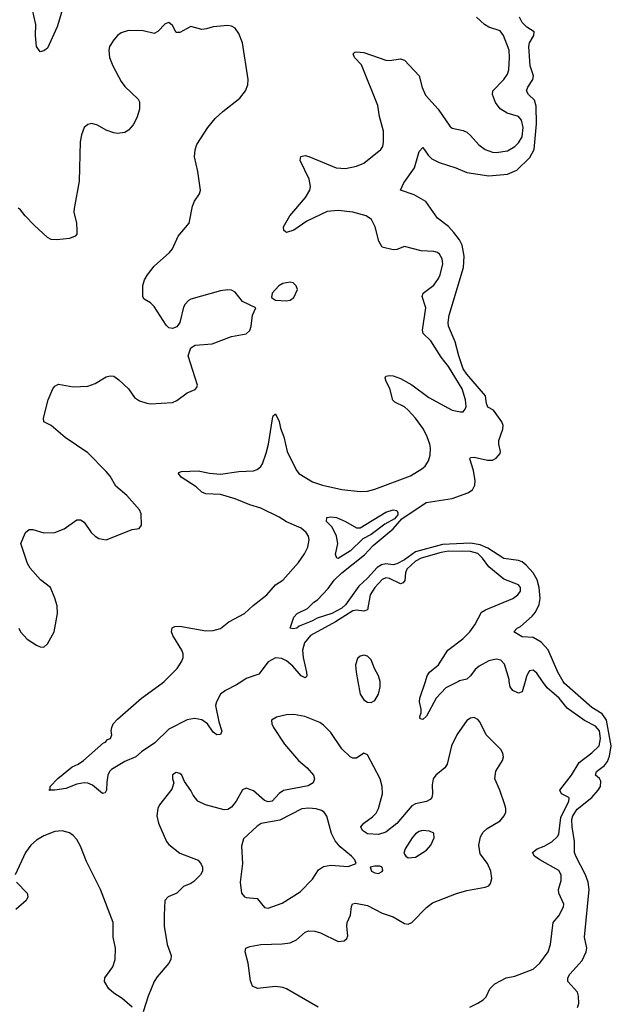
# Model space of a CAD drawing. Header units: inches. Extents: x 1954678 to 2060271, y 904822 to 1016299.
# Tile 316 of 403: x 2010199 to 2013415, y 1008246 to 1013596. Entities that reach past the tile are written whole.
import ezdxf

# ---------------------------------------------------------------- set-up
doc = ezdxf.new("R2010")
doc.units = ezdxf.units.IN
doc.header["$MEASUREMENT"] = 0
doc.layers.add('C0010', color=7, linetype='Continuous')
doc.layers.add('C0011', color=7, linetype='Continuous')

msp = doc.modelspace()

# ---------------------------------------------------------------- linework, layer by layer
at = {"layer": 'C0010', "color": 5}
for points, elevation in [([(2011405.9, 1010000), (2011378.2, 1009981.8), (2011317.8, 1009950), (2011291.5, 1009930), (2011268, 1009890), (2011264.1, 1009870), (2011281.2, 1009781.2), (2011297.1, 1009730), (2011290, 1009711.6), (2011270, 1009709.8), (2011250, 1009725.3), (2011219.2, 1009770), (2011190, 1009790.9), (2011150, 1009798.9), (2011110, 1009792.1), (2011010, 1009739.9), (2010934.4, 1009665.6), (2010862, 1009618), (2010830, 1009589.9), (2010770, 1009565), (2010698.9, 1009521.1), (2010688, 1009510), (2010678.8, 1009490), (2010672, 1009452), (2010671.2, 1009408.8), (2010664.5, 1009395.5), (2010650, 1009392), (2010595.7, 1009435.7), (2010570, 1009447.1), (2010550, 1009449.8), (2010510, 1009442), (2010450, 1009418.8), (2010389.8, 1009409.8), (2010358, 1009410), (2010365.2, 1009414.8), (2010364.7, 1009430), (2010406.9, 1009473.1), (2010484.5, 1009535.5), (2010517.6, 1009550), (2010546.3, 1009570), (2010654.3, 1009665.7), (2010665.2, 1009670), (2010675.9, 1009684.1), (2010692, 1009690), (2010699, 1009710), (2010696, 1009730), (2010699.7, 1009750), (2010707.6, 1009770), (2010730, 1009795.2), (2010860.9, 1009910), (2010973.6, 1009990), (2010983.9, 1010000)], 380), ([(2012037.3, 1010000), (2012050.2, 1009930), (2012070, 1009900.9), (2012090, 1009887.6), (2012110, 1009885.3), (2012130, 1009897.1), (2012149.7, 1009930), (2012159.2, 1009970), (2012159.2, 1009999.2), (2012158.9, 1010000)], 420), ([(2012584.7, 1010000), (2012515.2, 1009964.8), (2012462.5, 1009910), (2012410, 1009811.8), (2012390, 1009793.3), (2012376.5, 1009796.5), (2012373.3, 1009810), (2012380.9, 1009830), (2012381.4, 1009850), (2012372.7, 1009890), (2012374.9, 1009910), (2012404.9, 1010000)], 380), ([(2012646, 1008230), (2012690, 1008251.8), (2012718.4, 1008270), (2012734, 1008286), (2012754.5, 1008330), (2012782.7, 1008357.3), (2012844, 1008390), (2012890, 1008398.9), (2012990, 1008436.5), (2013027.1, 1008470), (2013071, 1008530), (2013085.1, 1008570), (2013098.9, 1008690), (2013130, 1008725.7), (2013155.7, 1008775.7), (2013157.7, 1008790), (2013130.7, 1008850), (2013128.2, 1008870), (2013142.1, 1008917.9), (2013142.9, 1008950), (2013130, 1008971.9), (2013026.3, 1009030), (2012998.2, 1009050), (2012987.4, 1009070), (2013012.8, 1009090), (2013050, 1009105.2), (2013090.9, 1009129.1), (2013123.1, 1009156.9), (2013129.5, 1009170.5), (2013140, 1009260), (2013183.4, 1009350), (2013185.1, 1009365.1), (2013184.2, 1009370), (2013144, 1009390), (2013135.6, 1009410), (2013199.4, 1009490), (2013239.8, 1009560.2), (2013310, 1009611.8), (2013349, 1009650), (2013357, 1009690), (2013350, 1009731.8), (2013330, 1009756.5), (2013270, 1009788.3), (2013174.5, 1009854.5), (2013131.8, 1009910), (2013065.7, 1009965.7), (2013041.9, 1010000)], 380), ([(2012946, 1010000), (2012930, 1009943.1), (2012910, 1009936.5), (2012879.7, 1009950), (2012865, 1009970), (2012860.6, 1010000)], 380), ([(2013231.5, 1008228.5), (2013239.3, 1008250), (2013237.2, 1008290), (2013231.7, 1008311.7), (2013179.3, 1008370), (2013179.5, 1008390), (2013189.6, 1008410), (2013256.4, 1008483.6), (2013277.8, 1008530), (2013281.2, 1008550), (2013269.9, 1008610), (2013294.2, 1008870), (2013289.2, 1008910), (2013274.6, 1008950), (2013221.5, 1009050), (2013215.4, 1009070), (2013214.6, 1009130), (2013202.1, 1009210), (2013200.8, 1009250), (2013205.6, 1009270), (2013230, 1009305.3), (2013308.7, 1009370), (2013344.5, 1009410), (2013356.2, 1009430), (2013357.6, 1009457.6), (2013350, 1009472.4), (2013329.7, 1009490), (2013333.7, 1009510), (2013377.2, 1009542.8), (2013394.4, 1009565.6), (2013405.4, 1009594.6), (2013415.1, 1009650), (2013389.5, 1009789.5), (2013364.9, 1009824.9), (2013310, 1009859), (2013158.5, 1009990), (2013152.6, 1010000)], 360), ([(2011822.3, 1008230), (2011650, 1008329), (2011630, 1008336.5), (2011590, 1008343.1), (2011492.3, 1008332.3), (2011464.5, 1008344.5), (2011453.2, 1008373.2), (2011441.1, 1008470), (2011424.8, 1008530), (2011428.7, 1008551.3), (2011450, 1008560.3), (2011510, 1008570.9), (2011626.4, 1008573.6), (2011670, 1008580.2), (2011703.8, 1008596.2), (2011750, 1008638), (2011770, 1008644.7), (2011802.8, 1008642.8), (2011834.5, 1008634.5), (2011930, 1008587), (2011962, 1008590), (2011976.9, 1008603.1), (2011982.4, 1008617.6), (2011976.5, 1008670), (2011978.4, 1008690), (2011996.5, 1008730), (2012002.4, 1008777.6), (2012008.5, 1008791.5), (2012023.9, 1008796.1), (2012090, 1008783.2), (2012170, 1008740.6), (2012230, 1008721.2), (2012290, 1008684.4), (2012310, 1008681.6), (2012330, 1008690.4), (2012410, 1008771.5), (2012443.8, 1008796.2), (2012572.8, 1008847.2), (2012630, 1008863.2), (2012730, 1008882), (2012749.7, 1008890.3), (2012758.5, 1008901.5), (2012766.3, 1008930), (2012760.9, 1008970), (2012741.8, 1009010), (2012703, 1009063), (2012694.6, 1009110), (2012703.7, 1009156.3), (2012718.3, 1009181.7), (2012739.8, 1009200.2), (2012810, 1009242.7), (2012833.3, 1009270), (2012841.5, 1009290), (2012842, 1009310), (2012836.1, 1009330), (2012808.2, 1009410), (2012781.1, 1009470), (2012787, 1009513), (2012824.4, 1009570), (2012828.5, 1009590), (2012825.7, 1009610), (2012815.4, 1009630), (2012734.5, 1009710), (2012700.9, 1009780.9), (2012690, 1009794), (2012670, 1009804.4), (2012650, 1009801), (2012630, 1009787.2), (2012575, 1009710), (2012545.7, 1009650), (2012522.6, 1009550), (2012509.4, 1009530), (2012461.8, 1009490), (2012447.5, 1009470), (2012442, 1009438), (2012443, 1009390), (2012438.6, 1009370), (2012430, 1009358.2), (2012410, 1009347.9), (2012350, 1009335.9), (2012330, 1009325), (2012250, 1009227.9), (2012190, 1009181.3), (2012150, 1009167.9), (2012090, 1009171.1), (2012062.6, 1009190), (2012054.3, 1009210), (2012069.7, 1009230), (2012116.3, 1009263.7), (2012136.2, 1009283.8), (2012149.6, 1009310.4), (2012171.7, 1009390), (2012170.3, 1009430), (2012157.8, 1009470), (2012090, 1009600.5), (2012070, 1009609.7), (2012030, 1009584), (2012010, 1009582.3), (2011995.8, 1009590), (2011950, 1009634.4), (2011890, 1009722), (2011850, 1009762.4), (2011830, 1009776.4), (2011749.5, 1009810), (2011690, 1009819.8), (2011650, 1009819.3), (2011594.3, 1009805.7), (2011568.5, 1009790), (2011570.4, 1009770), (2011579.6, 1009750), (2011638.6, 1009658.6), (2011714, 1009570), (2011761.8, 1009530), (2011796.5, 1009490), (2011802, 1009470), (2011795.2, 1009450), (2011767.6, 1009432.4), (2011632.9, 1009407.1), (2011610, 1009391.2), (2011571.1, 1009350), (2011550, 1009345.9), (2011530, 1009352.9), (2011470, 1009405), (2011430, 1009421), (2011410, 1009411.5), (2011376.3, 1009350), (2011350, 1009316.5), (2011330, 1009304.1), (2011310, 1009301.8), (2011209.9, 1009329.9), (2011168.3, 1009350), (2011142.3, 1009382.3), (2011130, 1009407.3), (2011095.8, 1009455.8), (2011079.6, 1009490), (2011070, 1009499.6), (2011050, 1009505.6), (2011030, 1009491.8), (2011030.4, 1009470), (2011037.6, 1009450), (2011025.5, 1009414.5), (2010959.5, 1009330), (2010950.4, 1009310), (2010945.3, 1009270), (2010954, 1009230), (2010996.5, 1009130), (2011010, 1009114), (2011070, 1009066.5), (2011168.4, 1009028.4), (2011186.4, 1009006.4), (2011192.6, 1008990), (2011192.3, 1008970), (2011181.3, 1008950), (2011146.3, 1008913.7), (2011130, 1008902), (2011090, 1008885.6), (2011053.8, 1008850), (2011006.3, 1008830), (2010988.6, 1008810), (2010983.5, 1008730), (2010985, 1008670), (2011001.4, 1008570), (2011021.7, 1008510), (2011019.8, 1008490), (2011010.6, 1008469.4), (2010945.7, 1008394.3), (2010930.1, 1008369.9), (2010896.8, 1008290), (2010870, 1008204.5)], 420), ([(2010810, 1008229.8), (2010756.5, 1008276.5), (2010710, 1008306.4), (2010683.9, 1008330), (2010659.7, 1008370), (2010662, 1008390), (2010704.6, 1008450), (2010717.9, 1008490), (2010720.5, 1008550), (2010707.9, 1008610), (2010706.9, 1008690), (2010638.1, 1008870), (2010562.3, 1009022.3), (2010530, 1009105.4), (2010510, 1009141.7), (2010490, 1009163.5), (2010470, 1009176.8), (2010430, 1009189), (2010390, 1009184), (2010330, 1009161), (2010290, 1009137), (2010260.2, 1009110), (2010230.2, 1009070), (2010173.8, 1008950)], 420), ([(2010181.3, 1008910), (2010240.2, 1008850), (2010243.9, 1008830), (2010233.6, 1008810), (2010178.9, 1008761.1)], 420)]:
    msp.add_lwpolyline(points, dxfattribs=dict(at, elevation=elevation))
at = {"layer": 'C0010', "color": 5, "elevation": 440}
for points in [[(2011770, 1009312.2), (2011732.9, 1009307.1), (2011613.4, 1009246.6), (2011511.8, 1009228.2), (2011490, 1009213.7), (2011415.1, 1009144.9), (2011405.1, 1009105.1), (2011410.3, 1009010), (2011398.4, 1008910), (2011404.9, 1008850), (2011421, 1008830), (2011430, 1008825.5), (2011490, 1008820.5), (2011530, 1008772.2), (2011550, 1008767.9), (2011625.5, 1008794.5), (2011723.5, 1008856.5), (2011790, 1008926.4), (2011823.9, 1008976.1), (2011850, 1008994.9), (2011890, 1009002), (2011985.1, 1008994.9), (2012028.7, 1009010), (2012020.9, 1009030), (2012002.9, 1009050), (2011941.3, 1009101.3), (2011914.6, 1009134.6), (2011893.9, 1009173.9), (2011867.8, 1009267.8), (2011853.5, 1009290), (2011839.4, 1009299.4), (2011810, 1009308.2)], [(2012389.3, 1009189.3), (2012370, 1009185.1), (2012350, 1009171.2), (2012333, 1009150), (2012294, 1009090), (2012287.1, 1009067.1), (2012298, 1009050), (2012310, 1009041), (2012350, 1009046), (2012410, 1009082.8), (2012433.2, 1009110), (2012452.7, 1009150), (2012450, 1009175.3), (2012426.3, 1009186.3)], [(2012130, 1008997), (2012104.7, 1008990), (2012111.3, 1008970), (2012130, 1008960.7), (2012150, 1008957.3), (2012170, 1008966.8), (2012173.2, 1008973.2), (2012168.7, 1008990), (2012156.6, 1008996.6)]]:
    msp.add_lwpolyline(points, close=True, dxfattribs=at)
at = {"layer": 'C0011', "color": 5}
for points, elevation in [([(2010443.2, 1013690), (2010402.2, 1013557.8), (2010350, 1013441.2), (2010330, 1013426), (2010310, 1013420.9), (2010289.8, 1013449.8), (2010284.7, 1013510), (2010286.1, 1013570), (2010269.4, 1013650)], 380), ([(2010194, 1010290), (2010202.8, 1010270), (2010239.1, 1010230), (2010290, 1010196.3), (2010310, 1010187.3), (2010330, 1010186), (2010350, 1010204.7), (2010386, 1010270), (2010405.1, 1010370), (2010402, 1010410), (2010390, 1010453.2), (2010365.6, 1010510), (2010311.6, 1010551.6), (2010256.4, 1010616.4), (2010241.1, 1010641.1), (2010205.2, 1010750), (2010229.8, 1010810.2), (2010250, 1010824.9), (2010270, 1010825.3), (2010330, 1010807.2), (2010390, 1010809.3), (2010440.5, 1010830), (2010510, 1010878), (2010530, 1010877.4), (2010550, 1010864.9), (2010587.7, 1010810), (2010608.7, 1010790), (2010630, 1010776.9), (2010670, 1010768.9), (2010810, 1010825.5), (2010849.1, 1010830.9), (2010861.2, 1010850), (2010858.7, 1010910), (2010850, 1010932.7), (2010782.3, 1011010), (2010721.6, 1011061.6), (2010690, 1011115.8), (2010670, 1011140.4), (2010570, 1011242), (2010446, 1011326), (2010370.4, 1011390.4), (2010329.9, 1011409.9), (2010328.3, 1011430), (2010354.1, 1011530), (2010379, 1011590), (2010390, 1011604.7), (2010410, 1011615.6), (2010490, 1011601.1), (2010570, 1011605.2), (2010610, 1011619.1), (2010670, 1011655.3), (2010690, 1011661.2), (2010710, 1011658.3), (2010738.3, 1011638.3), (2010790.3, 1011590), (2010823.6, 1011543.6), (2010850, 1011524.9), (2010890, 1011511.3), (2010910, 1011509.2), (2011030, 1011516), (2011053.1, 1011526.9), (2011110, 1011568.5), (2011153.4, 1011586.6), (2011162.7, 1011597.3), (2011166, 1011610), (2011114.8, 1011770), (2011130, 1011812.4), (2011152.2, 1011827.8), (2011246.2, 1011833.8), (2011350, 1011874.7), (2011430, 1011888.4), (2011450, 1011907.7), (2011458, 1011930), (2011465.1, 1011990), (2011482, 1012030), (2011410, 1012064), (2011370, 1012114.7), (2011350, 1012126), (2011330, 1012128.6), (2011290, 1012122.4), (2011130, 1012077.8), (2011117, 1012070), (2011098, 1012050), (2011090, 1012034), (2011070, 1011949.6), (2011053.1, 1011926.9), (2011030, 1011917.2), (2011010, 1011922), (2010995.2, 1011935.2), (2010930, 1012036.5), (2010910, 1012056.8), (2010876.4, 1012076.4), (2010868.7, 1012090), (2010868.9, 1012151.1), (2010878.2, 1012181.8), (2010893, 1012210), (2010930, 1012256.9), (2011014.2, 1012330), (2011029.2, 1012350.8), (2011061.1, 1012418.9), (2011119.7, 1012490), (2011138.3, 1012581.7), (2011149.9, 1012610.1), (2011176, 1012650), (2011181.7, 1012670), (2011167.2, 1012770), (2011149.8, 1012850.2), (2011152, 1012888), (2011162.5, 1012917.5), (2011222.3, 1013010), (2011261.6, 1013058.4), (2011303.2, 1013096.8), (2011396.2, 1013170), (2011426, 1013210), (2011438.3, 1013241.7), (2011440.7, 1013270), (2011409.6, 1013470), (2011390, 1013521.2), (2011370, 1013549.2), (2011350, 1013560.9), (2011330, 1013564.5), (2011250, 1013557.6), (2011214.5, 1013545.5), (2011190, 1013543.1), (2011130, 1013558), (2011070, 1013526), (2011050, 1013526), (2011030, 1013564), (2011010, 1013581.2), (2010990, 1013573.2), (2010950, 1013532), (2010930, 1013520.5), (2010870, 1013536), (2010790, 1013537.6), (2010750, 1013523.9), (2010730.3, 1013510), (2010710, 1013485.6), (2010687.6, 1013450), (2010682.7, 1013430), (2010687.9, 1013390), (2010704.6, 1013344.6), (2010750, 1013260.5), (2010770, 1013232.4), (2010843.9, 1013163.9), (2010850.9, 1013150), (2010850.1, 1013110), (2010836.6, 1013063.4), (2010815.7, 1013024.3), (2010790, 1012995.8), (2010770, 1012983.1), (2010730, 1012977.4), (2010710, 1012980.8), (2010670, 1012995.3), (2010622.5, 1013022.5), (2010591.2, 1013031.2), (2010570, 1013026.4), (2010549.3, 1013010), (2010534.7, 1012970), (2010528.4, 1012931.6), (2010521.6, 1012718.4), (2010494.4, 1012570), (2010493.4, 1012550), (2010507.2, 1012490), (2010510.2, 1012450), (2010508.8, 1012430), (2010499.8, 1012420.2), (2010470, 1012407.1), (2010400.8, 1012399.3), (2010370, 1012400.5), (2010350, 1012411.7), (2010278.4, 1012478.4), (2010228, 1012530), (2010202.7, 1012562.7), (2010190, 1012571.2)], 420), ([(2010983.9, 1010000), (2011055.5, 1010070), (2011080.8, 1010110), (2011087.9, 1010130), (2011087.2, 1010150), (2011080.2, 1010170), (2011030.8, 1010250), (2011023.5, 1010270), (2011028.3, 1010291.7), (2011042, 1010298), (2011070, 1010300.2), (2011210, 1010274.3), (2011250, 1010276.3), (2011290, 1010288.4), (2011336.7, 1010323.3), (2011421.1, 1010370), (2011467.3, 1010412.7), (2011542.5, 1010470), (2011590, 1010524.2), (2011630, 1010550.2), (2011714.3, 1010645.7), (2011746.6, 1010693.4), (2011764.5, 1010730), (2011772.7, 1010770), (2011768.6, 1010790), (2011756.4, 1010810), (2011730, 1010833.4), (2011650, 1010868.1), (2011610, 1010893.3), (2011510, 1010940.7), (2011450, 1010959.2), (2011370, 1010993), (2011290, 1011015.9), (2011210, 1011019.9), (2011190, 1011027.6), (2011158.3, 1011058.3), (2011076.3, 1011110), (2011063, 1011130), (2011064.9, 1011135.1), (2011079.1, 1011140.9), (2011170, 1011144.1), (2011230, 1011131), (2011290, 1011127), (2011390, 1011141.4), (2011470, 1011144.8), (2011490, 1011151.9), (2011510, 1011167.9), (2011518.3, 1011181.7), (2011539.2, 1011240.8), (2011551.4, 1011290), (2011572.8, 1011427.2), (2011577.6, 1011442.4), (2011590, 1011454.9), (2011610, 1011412.7), (2011616.6, 1011376.6), (2011635.4, 1011330), (2011652.3, 1011250), (2011702, 1011150), (2011717.3, 1011130), (2011790, 1011083.9), (2011845.8, 1011065.8), (2011950, 1011043.5), (2012050, 1011032.6), (2012090, 1011033.1), (2012130, 1011044), (2012322.9, 1011117.1), (2012385.4, 1011154.6), (2012403, 1011170), (2012421, 1011199), (2012429.8, 1011230.2), (2012432.5, 1011267.5), (2012429, 1011290), (2012414.7, 1011330), (2012393.3, 1011370), (2012350.3, 1011430.3), (2012310, 1011474.5), (2012290, 1011491.3), (2012238.1, 1011518.2), (2012227.9, 1011527.9), (2012211.2, 1011591.2), (2012191.2, 1011630), (2012185.6, 1011650), (2012190, 1011658.8), (2012210, 1011663.1), (2012230, 1011660.2), (2012270, 1011646.2), (2012330, 1011611), (2012422.4, 1011542.4), (2012550, 1011473.5), (2012595.8, 1011464.2), (2012610, 1011465.3), (2012621.1, 1011478.9), (2012625.3, 1011494.7), (2012622.2, 1011530), (2012604.3, 1011590), (2012530.9, 1011710.9), (2012490, 1011762.3), (2012433.7, 1011850), (2012392.3, 1011890), (2012388.7, 1011908.7), (2012406, 1012030), (2012387.6, 1012092.4), (2012393.1, 1012110), (2012450, 1012153.7), (2012476.5, 1012190), (2012485.6, 1012210), (2012499, 1012270), (2012495.7, 1012295.7), (2012481.4, 1012321.4), (2012470, 1012330.8), (2012450, 1012337.1), (2012380.7, 1012340.7), (2012290, 1012363.7), (2012250, 1012347.8), (2012230, 1012344.7), (2012170, 1012360.5), (2012151.9, 1012391.9), (2012131.7, 1012470), (2012110.7, 1012510.7), (2012081.7, 1012530), (2012009.5, 1012550.5), (2011930, 1012559), (2011870, 1012553.6), (2011759.1, 1012500.9), (2011690, 1012452.8), (2011650, 1012439.6), (2011635.1, 1012450), (2011633.6, 1012470), (2011667.7, 1012530), (2011753.2, 1012630), (2011776.1, 1012670), (2011779, 1012690), (2011772.4, 1012730), (2011724, 1012830), (2011727, 1012853), (2011750, 1012857.3), (2011770, 1012852.9), (2011919.3, 1012790), (2011970, 1012786.3), (2012030, 1012799.8), (2012070, 1012816.9), (2012162.9, 1012890), (2012172.9, 1012907.1), (2012177.3, 1012930), (2012176.5, 1012990), (2012155.2, 1013070), (2012145, 1013130), (2012056.8, 1013350), (2012019.8, 1013390), (2012011.5, 1013410), (2012020.9, 1013419.1), (2012030, 1013422), (2012070, 1013417.6), (2012190, 1013375.3), (2012210, 1013373.7), (2012270, 1013383.8), (2012290, 1013376.3), (2012370, 1013290.7), (2012387.1, 1013227.1), (2012405.2, 1013185.2), (2012473.4, 1013110), (2012537.3, 1013017.3), (2012550, 1013007), (2012610, 1012994), (2012630, 1012984), (2012650, 1012967.4), (2012695.2, 1012915.2), (2012730, 1012890.2), (2012770, 1012876), (2012790, 1012874.2), (2012850, 1012882.7), (2012890, 1012906.2), (2012910, 1012926.8), (2012930, 1012958.5), (2012935.9, 1013010), (2012926.6, 1013050), (2012910, 1013069.8), (2012848.7, 1013088.7), (2012811.1, 1013111.1), (2012786, 1013146), (2012768.4, 1013190), (2012770.9, 1013210), (2012831.3, 1013270), (2012850, 1013298.9), (2012857.2, 1013322.8), (2012862.5, 1013390), (2012859.1, 1013430), (2012829.1, 1013510), (2012810, 1013534.7), (2012750, 1013555.3), (2012725.8, 1013570), (2012682.9, 1013610)], 380), ([(2013152.6, 1010000), (2013123.6, 1010050), (2013071.4, 1010171.4), (2013034.2, 1010214.2), (2012990, 1010238.7), (2012930, 1010242.9), (2012885.2, 1010270), (2012902.7, 1010290), (2012920.8, 1010299.2), (2012985.5, 1010354.5), (2013002.8, 1010377.2), (2013022.6, 1010417.4), (2013028.5, 1010451.5), (2013023.4, 1010510), (2013012, 1010552), (2012990.7, 1010590.7), (2012952.7, 1010632.7), (2012929.9, 1010649.9), (2012910, 1010656.9), (2012830, 1010668.6), (2012743.5, 1010723.5), (2012702.7, 1010742.7), (2012650, 1010752), (2012496.6, 1010743.4), (2012350, 1010704), (2012290, 1010661.5), (2012250, 1010639.9), (2012230, 1010633.7), (2012190, 1010639.4), (2012165.6, 1010634.4), (2012141.6, 1010618.4), (2012090, 1010561), (2012042.2, 1010517.8), (2011970, 1010417), (2011950, 1010398.9), (2011895.8, 1010370), (2011815.8, 1010344.2), (2011790, 1010328.9), (2011719.1, 1010300.9), (2011706, 1010290), (2011685.1, 1010285.1), (2011669, 1010290), (2011689.7, 1010350), (2011707.1, 1010370), (2011763.7, 1010396.3), (2011797.6, 1010430), (2011817.2, 1010442.8), (2011875.4, 1010504.6), (2011909.2, 1010550.8), (2011949.6, 1010590.4), (2012072.8, 1010687.2), (2012121.2, 1010738.8), (2012229.8, 1010830), (2012276.1, 1010883.9), (2012407.9, 1010972.1), (2012550, 1010994.4), (2012635.7, 1011024.3), (2012659.6, 1011040.5), (2012673.5, 1011066.5), (2012675.3, 1011090), (2012665.9, 1011145.9), (2012646.3, 1011210), (2012650, 1011217.3), (2012670, 1011218), (2012742.3, 1011202.3), (2012770, 1011202.9), (2012790, 1011213.6), (2012810, 1011239.1), (2012812.9, 1011250), (2012803.5, 1011290), (2012803.5, 1011310), (2012825.8, 1011370), (2012826.4, 1011390), (2012819.1, 1011410), (2012774, 1011474), (2012744.7, 1011490), (2012736.5, 1011510), (2012731.2, 1011551.2), (2012630, 1011669.3), (2012610, 1011699.4), (2012585.8, 1011770), (2012566.2, 1011846.2), (2012530.9, 1011930), (2012528, 1011950), (2012533.6, 1011990), (2012611, 1012250), (2012615.3, 1012310), (2012604.1, 1012370), (2012590, 1012399.1), (2012559.6, 1012439.6), (2012530, 1012472), (2012470, 1012518), (2012407.1, 1012607.1), (2012343.4, 1012643.4), (2012269.3, 1012670), (2012286.6, 1012710), (2012345.6, 1012790), (2012370, 1012878.8), (2012390, 1012901), (2012419.4, 1012859.4), (2012440.3, 1012840.3), (2012479.5, 1012819.5), (2012570, 1012791.6), (2012630, 1012765.9), (2012750, 1012747.7), (2012850, 1012757.3), (2012901.3, 1012778.7), (2012972.4, 1012847.6), (2012996, 1012890), (2013009.2, 1013030), (2013006.5, 1013126.5), (2012997.7, 1013157.7), (2012965.7, 1013190), (2012954.8, 1013210), (2012960.8, 1013230), (2012988.6, 1013270), (2012991.8, 1013290), (2012974.2, 1013345.8), (2012967.6, 1013450), (2012969.7, 1013470.3), (2012994, 1013510), (2012995.3, 1013530), (2012955.8, 1013555.8), (2012930, 1013580.7), (2012915.4, 1013610)], 360), ([(2012404.9, 1010000), (2012414.9, 1010030), (2012426.3, 1010050), (2012475.2, 1010090), (2012527.2, 1010170), (2012607.6, 1010232.4), (2012645.7, 1010270), (2012673, 1010307), (2012710, 1010375.9), (2012730.9, 1010389.1), (2012879.8, 1010450), (2012907.7, 1010470), (2012921.1, 1010490), (2012920.8, 1010510), (2012910, 1010525.4), (2012830, 1010556.4), (2012750, 1010622.3), (2012715.7, 1010670), (2012690, 1010694.9), (2012650, 1010706.6), (2012530, 1010707.3), (2012490, 1010700.5), (2012382, 1010670), (2012350, 1010653.4), (2012302.7, 1010610), (2012295.4, 1010590), (2012291.8, 1010548.2), (2012284.3, 1010535.7), (2012270, 1010529.9), (2012210, 1010559.7), (2012190, 1010562.3), (2012170, 1010553.6), (2012129.3, 1010510), (2012103.7, 1010470), (2012090, 1010388.8), (2012070, 1010381.6), (2012030, 1010388.1), (2012010, 1010383.6), (2011915.4, 1010324.6), (2011780.1, 1010250), (2011746.9, 1010210), (2011736.8, 1010170), (2011740.5, 1010130), (2011757.6, 1010050), (2011760.3, 1010030), (2011757, 1010023), (2011750, 1010019.7), (2011730, 1010030.8), (2011683.6, 1010083.6), (2011650, 1010111.7), (2011624.8, 1010124.8), (2011590, 1010128), (2011550, 1010106.3), (2011499.8, 1010040.2), (2011430, 1010015.7), (2011405.9, 1010000)], 380), ([(2012158.9, 1010000), (2012149.7, 1010030), (2012128.2, 1010070), (2012110, 1010117.2), (2012090, 1010138), (2012070, 1010143.7), (2012050, 1010137), (2012036.1, 1010123.9), (2012024.9, 1010090), (2012028, 1010050), (2012037.3, 1010000)], 420), ([(2012860.6, 1010000), (2012859.1, 1010010), (2012834.6, 1010094.6), (2012815.4, 1010115.4), (2012790, 1010121.9), (2012750, 1010111.6), (2012696.3, 1010083.7), (2012675.4, 1010064.6), (2012650, 1010029.9), (2012630, 1010013), (2012590, 1010002.7), (2012584.7, 1010000)], 380), ([(2013041.9, 1010000), (2013010, 1010045.8), (2012990, 1010060.8), (2012970, 1010057.6), (2012964.6, 1010050), (2012953.5, 1010026.5), (2012946, 1010000)], 380)]:
    msp.add_lwpolyline(points, dxfattribs=dict(at, elevation=elevation))
for points, elevation in [([(2011670, 1012169.2), (2011630, 1012162), (2011607.7, 1012150), (2011571, 1012110), (2011567.1, 1012087.1), (2011590, 1012071), (2011650, 1012067.7), (2011670, 1012071), (2011690, 1012086), (2011709, 1012130), (2011702, 1012150), (2011685.2, 1012165.2)], 420), ([(2011930, 1010668.1), (2011923.7, 1010670), (2011915.8, 1010690), (2011928.1, 1010750), (2011921.1, 1010790), (2011898.3, 1010838.3), (2011867.3, 1010870), (2011869, 1010890), (2011890, 1010894.6), (2011921, 1010890), (2011970.6, 1010870), (2012030, 1010835.5), (2012050, 1010835.5), (2012190, 1010919.6), (2012230, 1010931.9), (2012248.6, 1010928.6), (2012255.4, 1010915.4), (2012255.2, 1010904.8), (2012237.3, 1010882.7), (2012184.5, 1010855.5), (2012110, 1010798.7), (2012064.2, 1010775.8), (2011998, 1010710)], 360)]:
    msp.add_lwpolyline(points, close=True, dxfattribs=dict(at, elevation=elevation))

doc.saveas('drawing.dxf')
